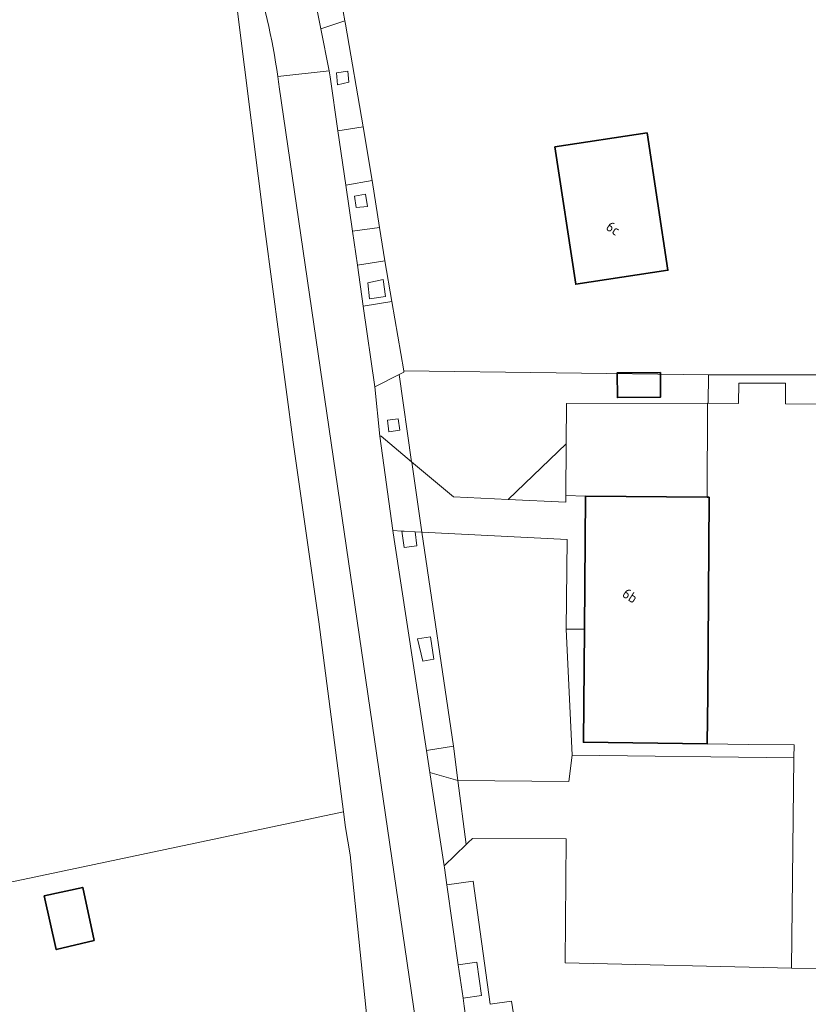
# Model space of a CAD drawing. Extents: x 184422 to 188298, y 343471 to 350189.
# Tile 475 of 513: x 187353 to 187423, y 349228 to 349314. Entities that reach past the tile are written whole.
import ezdxf
from ezdxf.enums import TextEntityAlignment as Align

# ---------------------------------------------------------------- set-up
doc = ezdxf.new("R2010")
doc.units = 0
for name, color, linetype, lineweight in [('B-WA-GR-BEPLANTING_CULTUUR_HEESTERS-GV', 252, 'Continuous', 18), ('B-WA-GR-GRAS-GV', 252, 'Continuous', 13), ('B-WA-OG-TERREIN_CULTUURSCHEIDING-GV', 252, 'Continuous', 18), ('B-WA-OG-TERREIN_ERF-GV', 252, 'Continuous', 18), ('B-WA-OG-WEG-GV', 252, 'Continuous', 18), ('B-WA-VH-VERHARDING_ASFALT-GV', 252, 'Continuous', 18), ('B-WA-VH-VERHARDING_BETON-GV', 252, 'Continuous', 18), ('B-WA-VH-VERHARDING_BETONSTRAATSTEEN-GV', 252, 'Continuous', 18), ('B-WA-VH-VERHARDING_STRAATBAKSTEEN-GV', 252, 'Continuous', 18), ('B-WA-VH-VERHARDING_TEGEL-GV', 252, 'Continuous', 18), ('B-WE-OG-BEBOUWING-GV', 250, 'Continuous', 35), ('B-WE-OG-BEBOUWING-T18', 10, 'Continuous', 18)]:
    doc.layers.add(name, color=color, linetype=linetype, lineweight=lineweight)
doc.styles.add('NLCS-ISO-M500-T18', font='NLCS-ISO.ttf', dxfattribs={"height": 0.9})

msp = doc.modelspace()

# ---------------------------------------------------------------- linework, layer by layer
at = {"layer": 'B-WA-GR-BEPLANTING_CULTUUR_HEESTERS-GV', "flags": 128}
for points in [[(187381.114, 349309.772), (187381.213, 349308.737), (187382.217, 349308.963), (187382.121, 349309.938)], [(187381.114, 349309.772), (187381.213, 349308.737), (187382.217, 349308.963), (187382.121, 349309.938)], [(187381.114, 349309.772), (187381.213, 349308.737), (187382.217, 349308.963), (187382.121, 349309.938)], [(187382.714, 349298.93), (187382.87, 349297.912), (187383.855, 349297.999), (187383.697, 349299.098)], [(187382.714, 349298.93), (187382.87, 349297.912), (187383.855, 349297.999), (187383.697, 349299.098)], [(187382.714, 349298.93), (187382.87, 349297.912), (187383.855, 349297.999), (187383.697, 349299.098)], [(187383.88, 349291.29), (187384.035, 349289.88), (187385.457, 349290.077), (187385.249, 349291.583)], [(187383.88, 349291.29), (187384.035, 349289.88), (187385.457, 349290.077), (187385.249, 349291.583)], [(187383.88, 349291.29), (187384.035, 349289.88), (187385.457, 349290.077), (187385.249, 349291.583)], [(187385.612, 349279.193), (187385.753, 349278.18), (187386.72, 349278.332), (187386.572, 349279.306)], [(187385.612, 349279.193), (187385.753, 349278.18), (187386.72, 349278.332), (187386.572, 349279.306)], [(187385.612, 349279.193), (187385.753, 349278.18), (187386.72, 349278.332), (187386.572, 349279.306)], [(187388.058, 349269.379), (187387.083, 349269.429), (187386.873, 349269.43), (187387.096, 349267.988), (187388.196, 349268.14)], [(187388.058, 349269.379), (187387.083, 349269.429), (187386.873, 349269.43), (187387.096, 349267.988), (187388.196, 349268.14)], [(187388.058, 349269.379), (187387.083, 349269.429), (187386.873, 349269.43), (187387.096, 349267.988), (187388.196, 349268.14)], [(187388.272, 349259.948), (187388.734, 349257.987), (187389.705, 349258.149), (187389.404, 349260.128)], [(187388.272, 349259.948), (187388.734, 349257.987), (187389.705, 349258.149), (187389.404, 349260.128)], [(187388.272, 349259.948), (187388.734, 349257.987), (187389.705, 349258.149), (187389.404, 349260.128)], [(187391.828, 349247.485), (187391.435, 349250.489), (187389.055, 349250.102), (187389.348, 349248.188)], [(187391.828, 349247.485), (187391.435, 349250.489), (187389.055, 349250.102), (187389.348, 349248.188)], [(187391.828, 349247.485), (187391.435, 349250.489), (187389.055, 349250.102), (187389.348, 349248.188)], [(187392.284, 349228.309), (187393.901, 349228.55), (187393.49, 349231.464), (187391.861, 349231.252)], [(187392.284, 349228.309), (187393.901, 349228.55), (187393.49, 349231.464), (187391.861, 349231.252)], [(187392.284, 349228.309), (187393.901, 349228.55), (187393.49, 349231.464), (187391.861, 349231.252)]]:
    msp.add_lwpolyline(points, close=True, dxfattribs=at)
at = {"layer": 'B-WA-GR-GRAS-GV', "flags": 128}
msp.add_lwpolyline([(187352.955, 349238.651), (187381.733, 349244.703), (187379.564, 349261.449), (187377.3, 349277.262), (187374.852, 349295.804), (187372.392, 349315.177), (187370.822, 349321.227), (187368.614, 349325.88), (187368.451, 349326.102), (187365.411, 349330.251), (187356.369, 349339.205), (187339.797, 349355.207)], dxfattribs=at)
msp.add_lwpolyline([(187352.955, 349238.651), (187381.733, 349244.703), (187379.564, 349261.449), (187377.3, 349277.262), (187374.852, 349295.804), (187372.392, 349315.177), (187370.822, 349321.227), (187368.614, 349325.88), (187368.451, 349326.102), (187365.411, 349330.251), (187356.369, 349339.205), (187339.797, 349355.207)], dxfattribs=at)
msp.add_lwpolyline([(187352.955, 349238.651), (187381.733, 349244.703), (187379.564, 349261.449), (187377.3, 349277.262), (187374.852, 349295.804), (187372.392, 349315.177), (187370.822, 349321.227), (187368.614, 349325.88), (187368.451, 349326.102), (187365.411, 349330.251), (187356.369, 349339.205), (187339.797, 349355.207)], dxfattribs=at)
at = {"layer": 'B-WA-OG-TERREIN_CULTUURSCHEIDING-GV', "flags": 128}
for points in [[(187413.868, 349280.684), (187416.536, 349280.652), (187416.575, 349282.45), (187420.678, 349282.451), (187420.685, 349280.626), (187431.568, 349280.574), (187431.783, 349312.543), (187429.515, 349312.564), (187429.534, 349315.734), (187428.69, 349315.753), (187428.234, 349315.763), (187427.764, 349312.134), (187423.803, 349283.181), (187413.912, 349283.185)], [(187413.868, 349280.684), (187416.536, 349280.652), (187416.575, 349282.45), (187420.678, 349282.451), (187420.685, 349280.626), (187431.568, 349280.574), (187431.783, 349312.543), (187429.515, 349312.564), (187429.534, 349315.734), (187428.69, 349315.753), (187428.234, 349315.763), (187427.764, 349312.134), (187423.803, 349283.181), (187413.912, 349283.185)], [(187413.868, 349280.684), (187416.536, 349280.652), (187416.575, 349282.45), (187420.678, 349282.451), (187420.685, 349280.626), (187431.568, 349280.574), (187431.783, 349312.543), (187429.515, 349312.564), (187429.534, 349315.734), (187428.69, 349315.753), (187428.234, 349315.763), (187427.764, 349312.134), (187423.803, 349283.181), (187413.912, 349283.185)], [(187381.26, 349304.675), (187383.469, 349305.035), (187381.915, 349314.065), (187381.865, 349314.347), (187379.752, 349313.643), (187380.473, 349309.947), (187380.572, 349309.44)], [(187381.26, 349304.675), (187383.469, 349305.035), (187381.915, 349314.065), (187381.865, 349314.347), (187379.752, 349313.643), (187380.473, 349309.947), (187380.572, 349309.44)], [(187381.26, 349304.675), (187383.469, 349305.035), (187381.915, 349314.065), (187381.865, 349314.347), (187379.752, 349313.643), (187380.473, 349309.947), (187380.572, 349309.44)], [(187381.114, 349309.772), (187382.121, 349309.938), (187382.217, 349308.963), (187381.213, 349308.737)], [(187381.114, 349309.772), (187382.121, 349309.938), (187382.217, 349308.963), (187381.213, 349308.737)], [(187381.114, 349309.772), (187382.121, 349309.938), (187382.217, 349308.963), (187381.213, 349308.737)], [(187382.535, 349295.839), (187384.917, 349296.158), (187384.258, 349300.29), (187381.95, 349299.892)], [(187382.535, 349295.839), (187384.917, 349296.158), (187384.258, 349300.29), (187381.95, 349299.892)], [(187382.535, 349295.839), (187384.917, 349296.158), (187384.258, 349300.29), (187381.95, 349299.892)], [(187382.714, 349298.93), (187383.697, 349299.098), (187383.855, 349297.999), (187382.87, 349297.912)], [(187382.714, 349298.93), (187383.697, 349299.098), (187383.855, 349297.999), (187382.87, 349297.912)], [(187382.714, 349298.93), (187383.697, 349299.098), (187383.855, 349297.999), (187382.87, 349297.912)], [(187383.487, 349289.25), (187386.007, 349289.647), (187385.396, 349293.229), (187382.969, 349292.832)], [(187383.487, 349289.25), (187386.007, 349289.647), (187385.396, 349293.229), (187382.969, 349292.832)], [(187383.487, 349289.25), (187386.007, 349289.647), (187385.396, 349293.229), (187382.969, 349292.832)], [(187383.88, 349291.29), (187385.249, 349291.583), (187385.457, 349290.077), (187384.035, 349289.88)], [(187383.88, 349291.29), (187385.249, 349291.583), (187385.457, 349290.077), (187384.035, 349289.88)], [(187383.88, 349291.29), (187385.249, 349291.583), (187385.457, 349290.077), (187384.035, 349289.88)], [(187401.362, 349277.122), (187401.399, 349280.657), (187413.83, 349280.684), (187413.868, 349280.684), (187413.912, 349283.185), (187387.047, 349283.549), (187387.066, 349283.437), (187386.646, 349283.224), (187387.748, 349275.537), (187391.431, 349272.447), (187396.255, 349272.226)], [(187401.362, 349277.122), (187401.399, 349280.657), (187413.83, 349280.684), (187413.868, 349280.684), (187413.912, 349283.185), (187387.047, 349283.549), (187387.066, 349283.437), (187386.646, 349283.224), (187387.748, 349275.537), (187391.431, 349272.447), (187396.255, 349272.226)], [(187401.362, 349277.122), (187401.399, 349280.657), (187413.83, 349280.684), (187413.868, 349280.684), (187413.912, 349283.185), (187387.047, 349283.549), (187387.066, 349283.437), (187386.646, 349283.224), (187387.748, 349275.537), (187391.431, 349272.447), (187396.255, 349272.226)], [(187384.512, 349282.147), (187384.95, 349277.777), (187385.072, 349277.783), (187387.748, 349275.537), (187386.646, 349283.224)], [(187384.512, 349282.147), (187384.95, 349277.777), (187385.072, 349277.783), (187387.748, 349275.537), (187386.646, 349283.224)], [(187384.512, 349282.147), (187384.95, 349277.777), (187385.072, 349277.783), (187387.748, 349275.537), (187386.646, 349283.224)], [(187385.612, 349279.193), (187386.572, 349279.306), (187386.72, 349278.332), (187385.753, 349278.18)], [(187385.612, 349279.193), (187386.572, 349279.306), (187386.72, 349278.332), (187385.753, 349278.18)], [(187385.612, 349279.193), (187386.572, 349279.306), (187386.72, 349278.332), (187385.753, 349278.18)], [(187389.055, 349250.102), (187391.435, 349250.489), (187388.653, 349269.326), (187388.65, 349269.348), (187388.058, 349269.379), (187388.196, 349268.14), (187387.096, 349267.988), (187386.873, 349269.43), (187386.1, 349269.476), (187386.21, 349268.682)], [(187389.055, 349250.102), (187391.435, 349250.489), (187388.653, 349269.326), (187388.65, 349269.348), (187388.058, 349269.379), (187388.196, 349268.14), (187387.096, 349267.988), (187386.873, 349269.43), (187386.1, 349269.476), (187386.21, 349268.682)], [(187389.055, 349250.102), (187391.435, 349250.489), (187388.653, 349269.326), (187388.65, 349269.348), (187388.058, 349269.379), (187388.196, 349268.14), (187387.096, 349267.988), (187386.873, 349269.43), (187386.1, 349269.476), (187386.21, 349268.682)], [(187388.272, 349259.948), (187389.404, 349260.128), (187389.705, 349258.149), (187388.734, 349257.987)], [(187388.272, 349259.948), (187389.404, 349260.128), (187389.705, 349258.149), (187388.734, 349257.987)], [(187388.272, 349259.948), (187389.404, 349260.128), (187389.705, 349258.149), (187388.734, 349257.987)], [(187391.861, 349231.252), (187393.49, 349231.464), (187393.901, 349228.55), (187392.284, 349228.309), (187392.383, 349227.617), (187394.793, 349210.919), (187396.195, 349211.041), (187396.579, 349209.344), (187398.128, 349209.413), (187396.144, 349226.158), (187396.827, 349226.202), (187396.548, 349228.033), (187394.66, 349227.778), (187393.156, 349238.604), (187390.848, 349238.301)], [(187391.861, 349231.252), (187393.49, 349231.464), (187393.901, 349228.55), (187392.284, 349228.309), (187392.383, 349227.617), (187394.793, 349210.919), (187396.195, 349211.041), (187396.579, 349209.344), (187398.128, 349209.413), (187396.144, 349226.158), (187396.827, 349226.202), (187396.548, 349228.033), (187394.66, 349227.778), (187393.156, 349238.604), (187390.848, 349238.301)], [(187391.861, 349231.252), (187393.49, 349231.464), (187393.901, 349228.55), (187392.284, 349228.309), (187392.383, 349227.617), (187394.793, 349210.919), (187396.195, 349211.041), (187396.579, 349209.344), (187398.128, 349209.413), (187396.144, 349226.158), (187396.827, 349226.202), (187396.548, 349228.033), (187394.66, 349227.778), (187393.156, 349238.604), (187390.848, 349238.301)]]:
    msp.add_lwpolyline(points, close=True, dxfattribs=at)
msp.add_lwpolyline([(187469.597, 349226.505), (187470.02, 349246.629), (187470.136, 349276.593), (187469.912, 349279.408), (187469.393, 349231.589), (187428.439, 349231.706), (187426.48, 349230.895), (187421.212, 349230.957), (187401.278, 349231.411), (187401.351, 349242.347), (187393.108, 349242.38), (187392.73, 349242.013), (187392.565, 349241.852), (187390.61, 349239.948), (187390.634, 349239.793), (187390.848, 349238.301), (187393.156, 349238.604), (187394.66, 349227.778), (187396.548, 349228.033), (187396.827, 349226.202)], dxfattribs=at)
msp.add_lwpolyline([(187469.597, 349226.505), (187470.02, 349246.629), (187470.136, 349276.593), (187469.912, 349279.408), (187469.393, 349231.589), (187428.439, 349231.706), (187426.48, 349230.895), (187421.212, 349230.957), (187401.278, 349231.411), (187401.351, 349242.347), (187393.108, 349242.38), (187392.73, 349242.013), (187392.565, 349241.852), (187390.61, 349239.948), (187390.634, 349239.793), (187390.848, 349238.301), (187393.156, 349238.604), (187394.66, 349227.778), (187396.548, 349228.033), (187396.827, 349226.202)], dxfattribs=at)
msp.add_lwpolyline([(187469.597, 349226.505), (187470.02, 349246.629), (187470.136, 349276.593), (187469.912, 349279.408), (187469.393, 349231.589), (187428.439, 349231.706), (187426.48, 349230.895), (187421.212, 349230.957), (187401.278, 349231.411), (187401.351, 349242.347), (187393.108, 349242.38), (187392.73, 349242.013), (187392.565, 349241.852), (187390.61, 349239.948), (187390.634, 349239.793), (187390.848, 349238.301), (187393.156, 349238.604), (187394.66, 349227.778), (187396.548, 349228.033), (187396.827, 349226.202)], dxfattribs=at)
at = {"layer": 'B-WA-OG-TERREIN_ERF-GV', "flags": 128}
for points in [[(187383.751, 349227.226), (187382.338, 349240.915), (187381.908, 349243.348), (187381.733, 349244.703), (187352.955, 349238.651), (187341.717, 349236.413), (187341.145, 349240.177), (187341.486, 349240.241), (187328.979, 349298.63), (187328.249, 349298.155), (187322.468, 349310.671), (187323.786, 349311.071), (187320.637, 349318.154), (187322.174, 349318.851), (187320.828, 349321.819), (187319.296, 349321.124), (187317.882, 349321.291), (187297.972, 349312.796), (187290.731, 349331.828), (187269.471, 349322.801)], [(187383.751, 349227.226), (187382.338, 349240.915), (187381.908, 349243.348), (187381.733, 349244.703), (187352.955, 349238.651), (187341.717, 349236.413), (187341.145, 349240.177), (187341.486, 349240.241), (187328.979, 349298.63), (187328.249, 349298.155), (187322.468, 349310.671), (187323.786, 349311.071), (187320.637, 349318.154), (187322.174, 349318.851), (187320.828, 349321.819), (187319.296, 349321.124), (187317.882, 349321.291), (187297.972, 349312.796), (187290.731, 349331.828), (187269.471, 349322.801)], [(187383.751, 349227.226), (187382.338, 349240.915), (187381.908, 349243.348), (187381.733, 349244.703), (187352.955, 349238.651), (187341.717, 349236.413), (187341.145, 349240.177), (187341.486, 349240.241), (187328.979, 349298.63), (187328.249, 349298.155), (187322.468, 349310.671), (187323.786, 349311.071), (187320.637, 349318.154), (187322.174, 349318.851), (187320.828, 349321.819), (187319.296, 349321.124), (187317.882, 349321.291), (187297.972, 349312.796), (187290.731, 349331.828), (187269.471, 349322.801)], [(187381.57, 349316.001), (187381.865, 349314.347), (187381.915, 349314.065), (187383.469, 349305.035), (187384.258, 349300.29), (187384.917, 349296.158), (187385.396, 349293.229), (187386.007, 349289.647), (187387.047, 349283.549), (187413.912, 349283.185), (187423.803, 349283.181), (187427.764, 349312.134), (187428.234, 349315.763)], [(187381.57, 349316.001), (187381.865, 349314.347), (187381.915, 349314.065), (187383.469, 349305.035), (187384.258, 349300.29), (187384.917, 349296.158), (187385.396, 349293.229), (187386.007, 349289.647), (187387.047, 349283.549), (187413.912, 349283.185), (187423.803, 349283.181), (187427.764, 349312.134), (187428.234, 349315.763)], [(187381.57, 349316.001), (187381.865, 349314.347), (187381.915, 349314.065), (187383.469, 349305.035), (187384.258, 349300.29), (187384.917, 349296.158), (187385.396, 349293.229), (187386.007, 349289.647), (187387.047, 349283.549), (187413.912, 349283.185), (187423.803, 349283.181), (187427.764, 349312.134), (187428.234, 349315.763)]]:
    msp.add_lwpolyline(points, dxfattribs=at)
msp.add_lwpolyline([(187402.205, 349291.171), (187400.367, 349303.264), (187408.488, 349304.486), (187410.327, 349292.392)], close=True, dxfattribs=at)
msp.add_lwpolyline([(187402.205, 349291.171), (187400.367, 349303.264), (187408.488, 349304.486), (187410.327, 349292.392)], close=True, dxfattribs=at)
msp.add_lwpolyline([(187402.205, 349291.171), (187400.367, 349303.264), (187408.488, 349304.486), (187410.327, 349292.392)], close=True, dxfattribs=at)
at = {"layer": 'B-WA-OG-WEG-GV', "flags": 128}
for points in [[(187269.04, 349426.304), (187308.686, 349387.151), (187308.771, 349387.056), (187310.089, 349385.578), (187314.414, 349380.727), (187317.276, 349377.517), (187319.066, 349375.509), (187339.797, 349355.207), (187356.369, 349339.205), (187365.411, 349330.251), (187368.451, 349326.102), (187368.614, 349325.88), (187370.822, 349321.227), (187372.392, 349315.177), (187374.852, 349295.804), (187377.3, 349277.262), (187379.564, 349261.449), (187381.733, 349244.703), (187381.908, 349243.348), (187382.338, 349240.915), (187383.751, 349227.226), (187384.076, 349224.078), (187386.308, 349206.843), (187387.158, 349194.008)], [(187269.04, 349426.304), (187308.686, 349387.151), (187308.771, 349387.056), (187310.089, 349385.578), (187314.414, 349380.727), (187317.276, 349377.517), (187319.066, 349375.509), (187339.797, 349355.207), (187356.369, 349339.205), (187365.411, 349330.251), (187368.451, 349326.102), (187368.614, 349325.88), (187370.822, 349321.227), (187372.392, 349315.177), (187374.852, 349295.804), (187377.3, 349277.262), (187379.564, 349261.449), (187381.733, 349244.703), (187381.908, 349243.348), (187382.338, 349240.915), (187383.751, 349227.226), (187384.076, 349224.078), (187386.308, 349206.843), (187387.158, 349194.008)], [(187269.04, 349426.304), (187308.686, 349387.151), (187308.771, 349387.056), (187310.089, 349385.578), (187314.414, 349380.727), (187317.276, 349377.517), (187319.066, 349375.509), (187339.797, 349355.207), (187356.369, 349339.205), (187365.411, 349330.251), (187368.451, 349326.102), (187368.614, 349325.88), (187370.822, 349321.227), (187372.392, 349315.177), (187374.852, 349295.804), (187377.3, 349277.262), (187379.564, 349261.449), (187381.733, 349244.703), (187381.908, 349243.348), (187382.338, 349240.915), (187383.751, 349227.226), (187384.076, 349224.078), (187386.308, 349206.843), (187387.158, 349194.008)], [(187390.589, 349209.291), (187376.089, 349308.541)], [(187390.589, 349209.291), (187376.089, 349308.541)], [(187390.589, 349209.291), (187376.089, 349308.541)]]:
    msp.add_lwpolyline(points, dxfattribs=at)
at = {"layer": 'B-WA-OG-WEG-GV'}
for points in [[(187375.964, 349309.446, 0.04201), (187373.643, 349319.417)], [(187375.964, 349309.446, 0.04201), (187373.643, 349319.417)], [(187375.964, 349309.446, 0.04201), (187373.643, 349319.417)], [(187376.089, 349308.541, 0.003403), (187375.964, 349309.446)], [(187376.089, 349308.541, 0.003403), (187375.964, 349309.446)], [(187376.089, 349308.541, 0.003403), (187375.964, 349309.446)]]:
    msp.add_lwpolyline(points, format="xyb", dxfattribs=at)
at = {"layer": 'B-WA-OG-WEG-GV', "flags": 128}
msp.add_lwpolyline([(187401.891, 349249.689), (187401.372, 349260.81), (187401.447, 349268.69), (187388.65, 349269.348), (187388.653, 349269.326), (187391.435, 349250.489), (187391.828, 349247.485), (187401.603, 349247.385)], close=True, dxfattribs=at)
msp.add_lwpolyline([(187401.891, 349249.689), (187401.372, 349260.81), (187401.447, 349268.69), (187388.65, 349269.348), (187388.653, 349269.326), (187391.435, 349250.489), (187391.828, 349247.485), (187401.603, 349247.385)], close=True, dxfattribs=at)
msp.add_lwpolyline([(187401.891, 349249.689), (187401.372, 349260.81), (187401.447, 349268.69), (187388.65, 349269.348), (187388.653, 349269.326), (187391.435, 349250.489), (187391.828, 349247.485), (187401.603, 349247.385)], close=True, dxfattribs=at)
at = {"layer": 'B-WA-VH-VERHARDING_ASFALT-GV', "flags": 128}
for points in [[(187375.964, 349309.446), (187380.473, 349309.947), (187379.752, 349313.643), (187379.465, 349315.114), (187378.894, 349317.427), (187378.662, 349318.364), (187378.078, 349320.726)], [(187375.964, 349309.446), (187380.473, 349309.947), (187379.752, 349313.643), (187379.465, 349315.114), (187378.894, 349317.427), (187378.662, 349318.364), (187378.078, 349320.726)], [(187375.964, 349309.446), (187380.473, 349309.947), (187379.752, 349313.643), (187379.465, 349315.114), (187378.894, 349317.427), (187378.662, 349318.364), (187378.078, 349320.726)], [(187392.383, 349227.617), (187392.284, 349228.309), (187391.861, 349231.252), (187390.848, 349238.301), (187390.634, 349239.793), (187390.61, 349239.948), (187389.471, 349247.386), (187389.348, 349248.188), (187389.055, 349250.102), (187386.21, 349268.682), (187386.1, 349269.476), (187384.95, 349277.777), (187384.512, 349282.147), (187383.487, 349289.25), (187382.969, 349292.832), (187382.535, 349295.839), (187381.95, 349299.892), (187381.26, 349304.675), (187380.572, 349309.44), (187380.473, 349309.947), (187375.964, 349309.446)], [(187392.383, 349227.617), (187392.284, 349228.309), (187391.861, 349231.252), (187390.848, 349238.301), (187390.634, 349239.793), (187390.61, 349239.948), (187389.471, 349247.386), (187389.348, 349248.188), (187389.055, 349250.102), (187386.21, 349268.682), (187386.1, 349269.476), (187384.95, 349277.777), (187384.512, 349282.147), (187383.487, 349289.25), (187382.969, 349292.832), (187382.535, 349295.839), (187381.95, 349299.892), (187381.26, 349304.675), (187380.572, 349309.44), (187380.473, 349309.947), (187375.964, 349309.446)], [(187392.383, 349227.617), (187392.284, 349228.309), (187391.861, 349231.252), (187390.848, 349238.301), (187390.634, 349239.793), (187390.61, 349239.948), (187389.471, 349247.386), (187389.348, 349248.188), (187389.055, 349250.102), (187386.21, 349268.682), (187386.1, 349269.476), (187384.95, 349277.777), (187384.512, 349282.147), (187383.487, 349289.25), (187382.969, 349292.832), (187382.535, 349295.839), (187381.95, 349299.892), (187381.26, 349304.675), (187380.572, 349309.44), (187380.473, 349309.947), (187375.964, 349309.446)], [(187376.089, 349308.541), (187390.589, 349209.291)], [(187376.089, 349308.541), (187390.589, 349209.291)], [(187376.089, 349308.541), (187390.589, 349209.291)]]:
    msp.add_lwpolyline(points, dxfattribs=at)
at = {"layer": 'B-WA-VH-VERHARDING_ASFALT-GV'}
for points in [[(187373.643, 349319.417, -0.04201), (187375.964, 349309.446)], [(187373.643, 349319.417, -0.04201), (187375.964, 349309.446)], [(187373.643, 349319.417, -0.04201), (187375.964, 349309.446)], [(187375.964, 349309.446, -0.003403), (187376.089, 349308.541)], [(187375.964, 349309.446, -0.003403), (187376.089, 349308.541)], [(187375.964, 349309.446, -0.003403), (187376.089, 349308.541)]]:
    msp.add_lwpolyline(points, format="xyb", dxfattribs=at)
at = {"layer": 'B-WA-VH-VERHARDING_ASFALT-GV', "flags": 128}
for points in [[(187421.426, 349249.457), (187401.891, 349249.689), (187401.603, 349247.385), (187391.828, 349247.485), (187392.565, 349241.852), (187392.73, 349242.013), (187393.108, 349242.38), (187401.351, 349242.347), (187401.278, 349231.411), (187421.212, 349230.957)], [(187421.426, 349249.457), (187401.891, 349249.689), (187401.603, 349247.385), (187391.828, 349247.485), (187392.565, 349241.852), (187392.73, 349242.013), (187393.108, 349242.38), (187401.351, 349242.347), (187401.278, 349231.411), (187421.212, 349230.957)], [(187421.426, 349249.457), (187401.891, 349249.689), (187401.603, 349247.385), (187391.828, 349247.485), (187392.565, 349241.852), (187392.73, 349242.013), (187393.108, 349242.38), (187401.351, 349242.347), (187401.278, 349231.411), (187421.212, 349230.957)], [(187390.61, 349239.948), (187392.565, 349241.852), (187391.828, 349247.485), (187389.348, 349248.188), (187389.471, 349247.386)], [(187390.61, 349239.948), (187392.565, 349241.852), (187391.828, 349247.485), (187389.348, 349248.188), (187389.471, 349247.386)], [(187390.61, 349239.948), (187392.565, 349241.852), (187391.828, 349247.485), (187389.348, 349248.188), (187389.471, 349247.386)]]:
    msp.add_lwpolyline(points, close=True, dxfattribs=at)
at = {"layer": 'B-WA-VH-VERHARDING_BETON-GV', "flags": 128}
for points in [[(187413.794, 349274.976), (187413.816, 349278.007), (187413.83, 349280.684), (187401.399, 349280.657), (187401.362, 349277.122), (187401.338, 349272.552), (187403.077, 349272.516), (187413.772, 349272.429)], [(187413.794, 349274.976), (187413.816, 349278.007), (187413.83, 349280.684), (187401.399, 349280.657), (187401.362, 349277.122), (187401.338, 349272.552), (187403.077, 349272.516), (187413.772, 349272.429)], [(187413.794, 349274.976), (187413.816, 349278.007), (187413.83, 349280.684), (187401.399, 349280.657), (187401.362, 349277.122), (187401.338, 349272.552), (187403.077, 349272.516), (187413.772, 349272.429)], [(187401.362, 349277.122), (187396.255, 349272.226), (187401.326, 349271.979), (187401.338, 349272.552)], [(187401.362, 349277.122), (187396.255, 349272.226), (187401.326, 349271.979), (187401.338, 349272.552)], [(187401.362, 349277.122), (187396.255, 349272.226), (187401.326, 349271.979), (187401.338, 349272.552)]]:
    msp.add_lwpolyline(points, close=True, dxfattribs=at)
at = {"layer": 'B-WA-VH-VERHARDING_BETONSTRAATSTEEN-GV', "flags": 128}
msp.add_lwpolyline([(187403.077, 349272.516), (187401.338, 349272.552), (187401.326, 349271.979), (187396.255, 349272.226), (187391.431, 349272.447), (187387.748, 349275.537), (187387.755, 349275.491), (187388.65, 349269.348), (187401.447, 349268.69), (187401.372, 349260.81), (187402.971, 349260.786)], close=True, dxfattribs=at)
msp.add_lwpolyline([(187403.077, 349272.516), (187401.338, 349272.552), (187401.326, 349271.979), (187396.255, 349272.226), (187391.431, 349272.447), (187387.748, 349275.537), (187387.755, 349275.491), (187388.65, 349269.348), (187401.447, 349268.69), (187401.372, 349260.81), (187402.971, 349260.786)], close=True, dxfattribs=at)
msp.add_lwpolyline([(187403.077, 349272.516), (187401.338, 349272.552), (187401.326, 349271.979), (187396.255, 349272.226), (187391.431, 349272.447), (187387.748, 349275.537), (187387.755, 349275.491), (187388.65, 349269.348), (187401.447, 349268.69), (187401.372, 349260.81), (187402.971, 349260.786)], close=True, dxfattribs=at)
at = {"layer": 'B-WA-VH-VERHARDING_STRAATBAKSTEEN-GV', "flags": 128}
for points in [[(187378.894, 349317.427), (187379.465, 349315.114), (187379.752, 349313.643), (187381.865, 349314.347), (187381.57, 349316.001), (187381.162, 349317.925)], [(187378.894, 349317.427), (187379.465, 349315.114), (187379.752, 349313.643), (187381.865, 349314.347), (187381.57, 349316.001), (187381.162, 349317.925)], [(187378.894, 349317.427), (187379.465, 349315.114), (187379.752, 349313.643), (187381.865, 349314.347), (187381.57, 349316.001), (187381.162, 349317.925)], [(187383.469, 349305.035), (187381.26, 349304.675), (187381.95, 349299.892), (187384.258, 349300.29)], [(187383.469, 349305.035), (187381.26, 349304.675), (187381.95, 349299.892), (187384.258, 349300.29)], [(187383.469, 349305.035), (187381.26, 349304.675), (187381.95, 349299.892), (187384.258, 349300.29)], [(187384.917, 349296.158), (187382.535, 349295.839), (187382.969, 349292.832), (187385.396, 349293.229)], [(187384.917, 349296.158), (187382.535, 349295.839), (187382.969, 349292.832), (187385.396, 349293.229)], [(187384.917, 349296.158), (187382.535, 349295.839), (187382.969, 349292.832), (187385.396, 349293.229)], [(187383.487, 349289.25), (187384.512, 349282.147), (187386.646, 349283.224), (187387.066, 349283.437), (187387.047, 349283.549), (187386.007, 349289.647)], [(187383.487, 349289.25), (187384.512, 349282.147), (187386.646, 349283.224), (187387.066, 349283.437), (187387.047, 349283.549), (187386.007, 349289.647)], [(187383.487, 349289.25), (187384.512, 349282.147), (187386.646, 349283.224), (187387.066, 349283.437), (187387.047, 349283.549), (187386.007, 349289.647)], [(187387.083, 349269.429), (187388.058, 349269.379), (187388.65, 349269.348), (187387.755, 349275.491), (187387.748, 349275.537), (187385.072, 349277.783), (187384.95, 349277.777), (187386.1, 349269.476), (187386.873, 349269.43)], [(187387.083, 349269.429), (187388.058, 349269.379), (187388.65, 349269.348), (187387.755, 349275.491), (187387.748, 349275.537), (187385.072, 349277.783), (187384.95, 349277.777), (187386.1, 349269.476), (187386.873, 349269.43)], [(187387.083, 349269.429), (187388.058, 349269.379), (187388.65, 349269.348), (187387.755, 349275.491), (187387.748, 349275.537), (187385.072, 349277.783), (187384.95, 349277.777), (187386.1, 349269.476), (187386.873, 349269.43)]]:
    msp.add_lwpolyline(points, close=True, dxfattribs=at)
at = {"layer": 'B-WA-VH-VERHARDING_TEGEL-GV', "flags": 128}
msp.add_lwpolyline([(187431.568, 349280.574), (187420.685, 349280.626), (187420.678, 349282.451), (187416.575, 349282.45), (187416.536, 349280.652), (187413.868, 349280.684), (187413.83, 349280.684), (187413.816, 349278.007), (187413.794, 349274.976), (187413.772, 349272.429), (187413.815, 349272.428), (187413.962, 349272.427), (187413.837, 349254.992), (187413.78, 349250.724), (187413.78, 349250.696), (187417.433, 349250.653), (187421.445, 349250.613), (187421.426, 349249.457), (187421.212, 349230.957), (187426.48, 349230.895)], dxfattribs=at)
msp.add_lwpolyline([(187431.568, 349280.574), (187420.685, 349280.626), (187420.678, 349282.451), (187416.575, 349282.45), (187416.536, 349280.652), (187413.868, 349280.684), (187413.83, 349280.684), (187413.816, 349278.007), (187413.794, 349274.976), (187413.772, 349272.429), (187413.815, 349272.428), (187413.962, 349272.427), (187413.837, 349254.992), (187413.78, 349250.724), (187413.78, 349250.696), (187417.433, 349250.653), (187421.445, 349250.613), (187421.426, 349249.457), (187421.212, 349230.957), (187426.48, 349230.895)], dxfattribs=at)
msp.add_lwpolyline([(187431.568, 349280.574), (187420.685, 349280.626), (187420.678, 349282.451), (187416.575, 349282.45), (187416.536, 349280.652), (187413.868, 349280.684), (187413.83, 349280.684), (187413.816, 349278.007), (187413.794, 349274.976), (187413.772, 349272.429), (187413.815, 349272.428), (187413.962, 349272.427), (187413.837, 349254.992), (187413.78, 349250.724), (187413.78, 349250.696), (187417.433, 349250.653), (187421.445, 349250.613), (187421.426, 349249.457), (187421.212, 349230.957), (187426.48, 349230.895)], dxfattribs=at)
msp.add_lwpolyline([(187421.426, 349249.457), (187421.445, 349250.613), (187417.433, 349250.653), (187413.78, 349250.696), (187402.881, 349250.834), (187402.971, 349260.786), (187401.372, 349260.81), (187401.891, 349249.689)], close=True, dxfattribs=at)
msp.add_lwpolyline([(187421.426, 349249.457), (187421.445, 349250.613), (187417.433, 349250.653), (187413.78, 349250.696), (187402.881, 349250.834), (187402.971, 349260.786), (187401.372, 349260.81), (187401.891, 349249.689)], close=True, dxfattribs=at)
msp.add_lwpolyline([(187421.426, 349249.457), (187421.445, 349250.613), (187417.433, 349250.653), (187413.78, 349250.696), (187402.881, 349250.834), (187402.971, 349260.786), (187401.372, 349260.81), (187401.891, 349249.689)], close=True, dxfattribs=at)
at = {"layer": 'B-WE-OG-BEBOUWING-GV', "flags": 128}
for points in [[(187408.488, 349304.486), (187400.367, 349303.264), (187402.205, 349291.171), (187410.327, 349292.392)], [(187408.488, 349304.486), (187400.367, 349303.264), (187402.205, 349291.171), (187410.327, 349292.392)], [(187408.488, 349304.486), (187400.367, 349303.264), (187402.205, 349291.171), (187410.327, 349292.392)], [(187409.661, 349283.389), (187405.865, 349283.369), (187405.876, 349281.194), (187409.672, 349281.214)], [(187409.661, 349283.389), (187405.865, 349283.369), (187405.876, 349281.194), (187409.672, 349281.214)], [(187409.661, 349283.389), (187405.865, 349283.369), (187405.876, 349281.194), (187409.672, 349281.214)], [(187413.962, 349272.427), (187413.815, 349272.428), (187413.772, 349272.429), (187403.077, 349272.516), (187402.971, 349260.786), (187402.881, 349250.834), (187413.78, 349250.696), (187413.78, 349250.724), (187413.837, 349254.992)], [(187413.962, 349272.427), (187413.815, 349272.428), (187413.772, 349272.429), (187403.077, 349272.516), (187402.971, 349260.786), (187402.881, 349250.834), (187413.78, 349250.696), (187413.78, 349250.724), (187413.837, 349254.992)], [(187413.962, 349272.427), (187413.815, 349272.428), (187413.772, 349272.429), (187403.077, 349272.516), (187402.971, 349260.786), (187402.881, 349250.834), (187413.78, 349250.696), (187413.78, 349250.724), (187413.837, 349254.992)], [(187359.777, 349233.395), (187358.768, 349238.066), (187355.381, 349237.314), (187356.433, 349232.579)], [(187359.777, 349233.395), (187358.768, 349238.066), (187355.381, 349237.314), (187356.433, 349232.579)], [(187359.777, 349233.395), (187358.768, 349238.066), (187355.381, 349237.314), (187356.433, 349232.579)]]:
    msp.add_lwpolyline(points, close=True, dxfattribs=at)

# ---------------------------------------------------------------- texts
at = {"layer": 'B-WE-OG-BEBOUWING-T18', "style": 'NLCS-ISO-M500-T18'}
for s, p in [('6c', (187405.504, 349296.087)), ('6c', (187405.504, 349296.087)), ('6c', (187405.504, 349296.087)), ('6b', (187406.991, 349263.749)), ('6b', (187406.991, 349263.749)), ('6b', (187406.991, 349263.749))]:
    msp.add_text(s, height=0.9, rotation=327.1, dxfattribs=at).set_placement(p, align=Align.MIDDLE)

doc.saveas('drawing.dxf')
